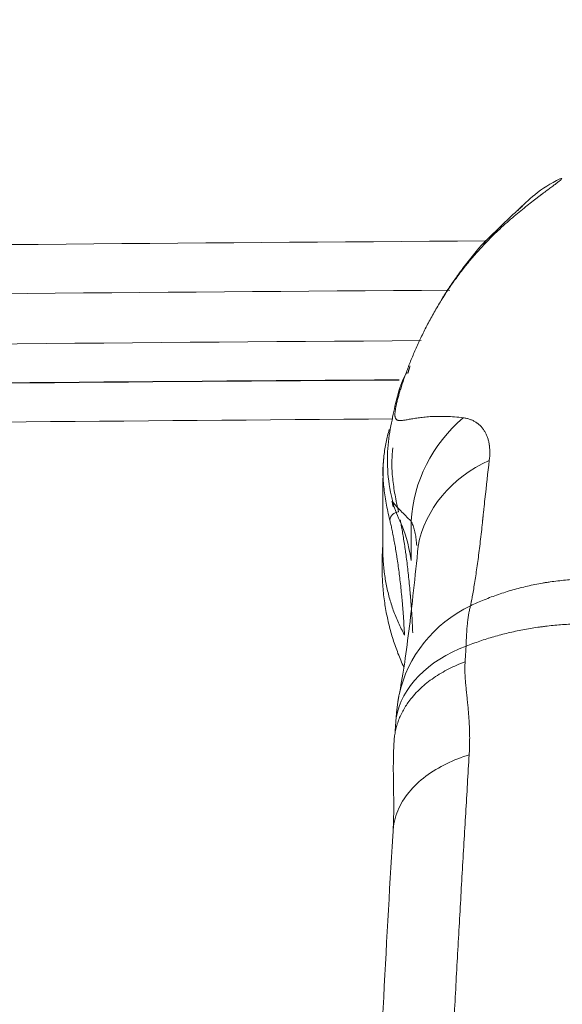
# Model space of a CAD drawing. Header units: millimetres. Extents: x -10 to 594, y 0 to 420.
# Tile 421 of 656: x 207.05 to 209.14, y 285.64 to 289.43. Entities that reach past the tile are written whole.
import ezdxf

# ---------------------------------------------------------------- set-up
doc = ezdxf.new("R2010")
doc.units = ezdxf.units.MM
doc.layers.add('1', color=7, linetype='Continuous', true_color=0xffffff)
doc.styles.add('Calibri', font='txt')
doc.dimstyles.get("Standard").update_dxf_attribs({"dimtxt": 0.18, "dimasz": 0.18, "dimexe": 0.18, "dimexo": 0.0625, "dimgap": 0.09, "dimtad": 0, "dimtih": 1, "dimtoh": 1, "dimdec": 4, "dimzin": 0, "dimdsep": 46, "dimtxsty": 'Standard', "dimcen": 0.09, "dimadec": 0, "dimazin": 0, "dimtfac": 1, "dimtdec": 4, "dimtofl": 0, "dimtmove": 0, "dimatfit": 3, "dimfxl": 0, "dimtolj": 1, "dimtzin": 0, "dimarcsym": 0})

# ---------------------------------------------------------------- blocks, each defined once
blk = doc.blocks.new('_U10')
at = {"layer": '1', "color": 18, "lineweight": 13}
for p, q in [((161.9663, 284.5429), (161.9663, 340.2667)), ((273.2421, 290.2404), (273.2421, 340.2667)), ((161.9663, 338.2667), (192.3081, 338.2667)), ((273.2421, 338.2667), (242.9002, 338.2667))]:
    blk.add_line(p, q, dxfattribs=at)
at = {"layer": '1', "color": 18}
for points in [[(161.9663, 338.2667), (165.4663, 339.2045), (165.4663, 337.3288)], [(273.2421, 338.2667), (269.7421, 337.3288), (269.7421, 339.2045)]]:
    blk.add_solid(points, dxfattribs=at)
at = {"layer": '1', "color": 18, "linetype": 'Continuous', "lineweight": 13, "char_height": 3.5, "attachment_point": 7, "line_spacing_factor": 1.399613, "style": 'Calibri'}
for s, insert in [('\\fCalibri|b0|i0;\\W1.0000;2.2', (193.9936, 335.2695)), ('\\fCalibri|b0|i0;\\W1.0000;LIFT POINT SPAN', (204.1442, 335.2695))]:
    blk.add_mtext(s, dxfattribs=dict(at, insert=insert))

msp = doc.modelspace()

# ---------------------------------------------------------------- linework, layer by layer
at = {"layer": '1', "color": 155, "linetype": 'Continuous', "lineweight": 18}
for p, q in [((209.1396, 288.8237), (209.1342, 288.8218)), ((208.4526, 287.6691), (208.4526, 287.4075))]:
    msp.add_line(p, q, dxfattribs=at)
at = {"layer": '1', "color": 155, "linetype": 'Continuous', "lineweight": 13}
msp.add_line((208.5619, 287.5041), (208.5619, 287.3527), dxfattribs=at)
for centre, major_axis, ratio, start_param, end_param in [((209.2354, 288.1916), (0.4024, -0.3749), 0.878947, 2.967886, 3.141361), ((209.0979, 287.5041), (0.4093, 0.3674), 0.945555, 1.541203, 2.382232), ((209.1312, 287.3165), (0.5462, -0.0646), 0.859264, 2.182353, 3.085056), ((208.5148, 287.508), (0.034, 0.0082), 0.899997, 1.387325, 2.879935), ((209.0535, 286.7202), (0.5408, -0.1004), 0.933813, 2.241771, 3.113344), ((209.049, 286.6787), (0.5487, -0.0378), 0.701105, 2.143544, 3.064794)]:
    msp.add_ellipse(centre, major_axis=major_axis, ratio=ratio, start_param=start_param, end_param=end_param, dxfattribs=at)
at = {"layer": '1', "color": 155, "linetype": 'Continuous', "lineweight": 18}
msp.add_ellipse((209.2354, 288.1916), major_axis=(0.4024, -0.3749), ratio=0.878947, start_param=3.141361, end_param=3.169775, dxfattribs=at)
for points, knots in [([(208.896, 288.6221), (208.9057, 288.6312), (208.9248, 288.6486), (208.9522, 288.6726), (208.9783, 288.6946), (209.0031, 288.7147), (209.0263, 288.7331), (209.0407, 288.7442), (209.0511, 288.7521), (209.0545, 288.7546), (209.0586, 288.7578), (209.0594, 288.7584), (209.061, 288.7596), (209.0635, 288.7614), (209.0722, 288.768), (209.0854, 288.7778), (209.1008, 288.7893), (209.1138, 288.799), (209.1245, 288.8072), (209.1327, 288.8138), (209.1366, 288.8172), (209.1382, 288.8187), (209.1384, 288.8189), (209.1388, 288.8192), (209.1393, 288.8197), (209.1403, 288.8208), (209.1409, 288.8215), (209.1418, 288.8228), (209.1421, 288.824), (209.1407, 288.824), (209.1396, 288.8237)], [0, 0, 0, 0, 0.0625, 0.125, 0.1875, 0.25, 0.3125, 0.375, 0.375, 0.40625, 0.40625, 0.414063, 0.414063, 0.421875, 0.4375, 0.5, 0.5625, 0.625, 0.6875, 0.75, 0.8125, 0.8125, 0.820313, 0.820313, 0.828125, 0.84375, 0.875, 0.875, 0.9375, 1, 1, 1, 1]), ([(209.1341, 288.8218), (209.0996, 288.8045), (209.0422, 288.7682), (208.9923, 288.7217), (208.9721, 288.6994)], [0, 0, 0, 0, 0.556629, 1, 1, 1, 1]), ([(208.9907, 288.7175), (208.9907, 288.7175), (208.9856, 288.7125), (208.9428, 288.6754), (208.8855, 288.6189), (208.833, 288.5666)], [0, 0, 0, 0, 0.163559, 0.428133, 1, 1, 1, 1]), ([(208.7628, 287.9019), (208.7398, 287.9047), (208.7182, 287.9064), (208.6879, 287.9075), (208.6782, 287.9076), (208.6594, 287.9074), (208.6503, 287.9071), (208.633, 287.9062), (208.6246, 287.9056), (208.6087, 287.9041), (208.6011, 287.9032), (208.5867, 287.9013), (208.5798, 287.9003), (208.5701, 287.8987), (208.5638, 287.8976), (208.555, 287.8961), (208.5467, 287.8946), (208.5391, 287.8933), (208.5321, 287.8922), (208.5257, 287.8915), (208.5218, 287.8913), (208.5191, 287.8913), (208.5178, 287.8913), (208.5165, 287.8914), (208.5157, 287.8915), (208.5153, 287.8915), (208.5133, 287.8917), (208.5104, 287.8923), (208.5079, 287.8934), (208.5046, 287.8955), (208.5029, 287.8976), (208.5011, 287.9018), (208.5003, 287.9042), (208.4998, 287.9076), (208.4996, 287.9094), (208.4996, 287.9102), (208.4996, 287.9108), (208.4994, 287.9133), (208.4995, 287.9162), (208.4998, 287.9217), (208.5001, 287.9248), (208.5009, 287.9313), (208.5015, 287.9349), (208.5025, 287.9406), (208.503, 287.943), (208.5035, 287.9456), (208.5037, 287.9466), (208.5038, 287.9472), (208.5042, 287.9487), (208.5053, 287.9541), (208.5067, 287.9598), (208.509, 287.9694), (208.5104, 287.9744), (208.5132, 287.9849), (208.5148, 287.9903), (208.5181, 288.0017), (208.5199, 288.0075), (208.5255, 288.0257), (208.5298, 288.0385), (208.5356, 288.0553), (208.5368, 288.0587), (208.5392, 288.0655), (208.5429, 288.0758), (208.5494, 288.0934), (208.5578, 288.1149), (208.5668, 288.1369), (208.5763, 288.1593), (208.5863, 288.1819), (208.5969, 288.2047), (208.6079, 288.2276), (208.6195, 288.2506), (208.6276, 288.266), (208.64, 288.2891), (208.6485, 288.3044), (208.6664, 288.3351), (208.6757, 288.3504), (208.6949, 288.3808), (208.7049, 288.3959), (208.7255, 288.4258), (208.7362, 288.4407), (208.7528, 288.4628), (208.7612, 288.4737), (208.7698, 288.4846), (208.7755, 288.4919), (208.7785, 288.4955), (208.7931, 288.5134), (208.8052, 288.5276), (208.83, 288.5554), (208.8427, 288.5691), (208.8689, 288.596), (208.8823, 288.6092), (208.896, 288.6221)], [0, 0, 0, 0, 0.0625, 0.0625, 0.09375, 0.09375, 0.125, 0.125, 0.15625, 0.15625, 0.1875, 0.1875, 0.21875, 0.21875, 0.234375, 0.25, 0.265625, 0.28125, 0.296875, 0.3125, 0.328125, 0.328125, 0.335937, 0.339844, 0.339844, 0.34375, 0.34375, 0.359375, 0.375, 0.375, 0.40625, 0.40625, 0.421875, 0.429687, 0.433594, 0.435547, 0.435547, 0.4375, 0.453125, 0.453125, 0.46875, 0.46875, 0.484375, 0.484375, 0.492187, 0.494141, 0.494141, 0.496094, 0.496094, 0.5, 0.515625, 0.515625, 0.53125, 0.53125, 0.546875, 0.546875, 0.5625, 0.5625, 0.59375, 0.59375, 0.601562, 0.601562, 0.609375, 0.625, 0.640625, 0.65625, 0.671875, 0.6875, 0.703125, 0.71875, 0.734375, 0.75, 0.75, 0.78125, 0.78125, 0.8125, 0.8125, 0.84375, 0.84375, 0.875, 0.875, 0.890625, 0.898437, 0.898437, 0.90625, 0.90625, 0.9375, 0.9375, 0.96875, 0.96875, 1, 1, 1, 1]), ([(208.4862, 287.6001), (208.468, 287.6802), (208.4676, 287.7553), (208.4807, 287.8554), (208.4869, 287.8867), (208.499, 287.9442), (208.5048, 287.9704), (208.52, 288.0253), (208.5306, 288.0524), (208.5456, 288.0764)], [0, 0, 0, 0, 0.378644, 0.378644, 0.567967, 0.567967, 0.757289, 0.757289, 1, 1, 1, 1]), ([(208.8631, 287.7379), (208.8644, 287.749), (208.865, 287.7598), (208.865, 287.7753), (208.8648, 287.7803), (208.8642, 287.7877), (208.8639, 287.7914), (208.8633, 287.7956), (208.8631, 287.7974), (208.8629, 287.7986), (208.8628, 287.7992), (208.862, 287.8045), (208.8602, 287.8136), (208.8564, 287.8265), (208.8516, 287.8385), (208.8457, 287.8497), (208.8388, 287.86), (208.8309, 287.8693), (208.8249, 287.8748), (208.8201, 287.8787), (208.8181, 287.8803), (208.816, 287.8818), (208.8152, 287.8824), (208.8147, 287.8827), (208.8135, 287.8836), (208.8091, 287.8865), (208.8009, 287.8911), (208.7891, 287.896), (208.7764, 287.8997), (208.7674, 287.9013), (208.7628, 287.9019)], [0, 0, 0, 0, 0.125, 0.125, 0.1875, 0.1875, 0.21875, 0.234375, 0.242187, 0.242187, 0.25, 0.25, 0.3125, 0.375, 0.4375, 0.5, 0.5625, 0.625, 0.6875, 0.6875, 0.71875, 0.726562, 0.726562, 0.734375, 0.734375, 0.75, 0.8125, 0.875, 0.9375, 1, 1, 1, 1]), ([(208.4777, 287.8572), (208.4777, 287.857), (208.4776, 287.8569), (208.4753, 287.849), (208.4732, 287.8411), (208.4692, 287.8249), (208.4655, 287.8083), (208.4624, 287.791), (208.4597, 287.7733), (208.4584, 287.7642), (208.4564, 287.7457), (208.4556, 287.7363), (208.4549, 287.7255), (208.4549, 287.7243), (208.4547, 287.7219), (208.4547, 287.7207), (208.4545, 287.717), (208.4542, 287.7097), (208.454, 287.7023), (208.4539, 287.6874), (208.4541, 287.6773), (208.455, 287.6568), (208.4558, 287.6464), (208.4569, 287.6358)], [0, 0, 0, 0, 0.002338, 0.002338, 0.127046, 0.127046, 0.251754, 0.376461, 0.376461, 0.501169, 0.501169, 0.625877, 0.625877, 0.641465, 0.641465, 0.657054, 0.657054, 0.688231, 0.750585, 0.750585, 0.875292, 0.875292, 1, 1, 1, 1]), ([(208.7935, 287.1927), (208.7935, 287.1928), (208.7935, 287.1929), (208.7936, 287.1932), (208.7937, 287.1935), (208.7937, 287.1939), (208.7938, 287.1942), (208.7938, 287.1943), (208.7938, 287.1944), (208.7938, 287.1945), (208.7939, 287.1947), (208.794, 287.195), (208.7942, 287.1964), (208.7949, 287.1997), (208.7962, 287.2068), (208.799, 287.2214), (208.8013, 287.2345), (208.8044, 287.2526), (208.8059, 287.2619), (208.8089, 287.2811), (208.8104, 287.291), (208.815, 287.3213), (208.8179, 287.3426), (208.8238, 287.3872), (208.8266, 287.4106), (208.8309, 287.4471), (208.833, 287.4658), (208.8354, 287.4882), (208.8365, 287.498), (208.8369, 287.5021), (208.837, 287.5029), (208.8372, 287.5045), (208.8372, 287.5054), (208.8374, 287.507), (208.8375, 287.508), (208.8376, 287.5091), (208.8377, 287.5094), (208.8377, 287.5095), (208.8377, 287.5097), (208.8378, 287.5102), (208.838, 287.5124), (208.8382, 287.5144), (208.8384, 287.5165), (208.8385, 287.5169), (208.8386, 287.5177), (208.8386, 287.5181), (208.8387, 287.5193), (208.8392, 287.5234), (208.8403, 287.5341), (208.8427, 287.5569), (208.8503, 287.6277), (208.8574, 287.6897), (208.8631, 287.7379)], [0, 0, 0, 0, 0.000977, 0.000977, 0.001953, 0.003906, 0.003906, 0.004395, 0.004395, 0.004883, 0.004883, 0.005859, 0.007813, 0.015625, 0.03125, 0.0625, 0.125, 0.125, 0.1875, 0.1875, 0.25, 0.25, 0.375, 0.375, 0.5, 0.5, 0.5625, 0.59375, 0.609375, 0.609375, 0.613281, 0.613281, 0.617188, 0.617188, 0.621094, 0.62207, 0.62207, 0.622559, 0.622559, 0.623047, 0.625, 0.632813, 0.632813, 0.634766, 0.634766, 0.636719, 0.636719, 0.640625, 0.65625, 0.6875, 0.75, 1, 1, 1, 1]), ([(208.5619, 287.3527), (208.552, 287.4204), (208.5364, 287.4627), (208.5103, 287.5247), (208.4994, 287.5454), (208.4915, 287.5769)], [0, 0, 0, 0, 0.5, 0.5, 1, 1, 1, 1]), ([(208.4915, 287.5769), (208.4959, 287.5717), (208.5006, 287.5663), (208.5109, 287.5551), (208.5164, 287.5494), (208.5281, 287.5373), (208.5344, 287.5311), (208.5476, 287.518), (208.5545, 287.5112), (208.5619, 287.5041)], [0, 0, 0, 0, 0.25, 0.25, 0.5, 0.5, 0.75, 0.75, 1, 1, 1, 1]), ([(208.48, 287.508), (208.4812, 287.5027), (208.4838, 287.4917), (208.4878, 287.4734), (208.4919, 287.4535), (208.496, 287.4319), (208.5002, 287.4087), (208.503, 287.392), (208.5045, 287.3824), (208.5047, 287.3813), (208.5051, 287.3791), (208.5056, 287.3758), (208.5068, 287.3682), (208.5078, 287.3615), (208.5098, 287.3479), (208.5125, 287.3294), (208.5163, 287.3005), (208.52, 287.2703), (208.5235, 287.2389), (208.5256, 287.2171), (208.5268, 287.2046), (208.5269, 287.2032), (208.5271, 287.2004), (208.5275, 287.1963), (208.5284, 287.1864), (208.5291, 287.178), (208.5305, 287.1609), (208.5322, 287.1379), (208.5345, 287.1027), (208.5357, 287.0787), (208.5363, 287.0666)], [0, 0, 0, 0, 0.0625, 0.125, 0.1875, 0.25, 0.3125, 0.375, 0.375, 0.382812, 0.382812, 0.390625, 0.40625, 0.4375, 0.4375, 0.5, 0.5625, 0.625, 0.6875, 0.75, 0.75, 0.757812, 0.757812, 0.765625, 0.78125, 0.8125, 0.8125, 0.875, 0.9375, 1, 1, 1, 1]), ([(208.5682, 287.0742), (208.5677, 287.0869), (208.5665, 287.1121), (208.5643, 287.1491), (208.5626, 287.1733), (208.5613, 287.1912), (208.5606, 287.2002), (208.5597, 287.2105), (208.5594, 287.2149), (208.5591, 287.2178), (208.559, 287.2193), (208.5579, 287.2325), (208.5558, 287.2554), (208.5524, 287.2885), (208.5489, 287.3203), (208.5452, 287.3508), (208.5426, 287.3704), (208.5406, 287.3847), (208.5396, 287.3917), (208.5385, 287.3998), (208.538, 287.4033), (208.5376, 287.4056), (208.5374, 287.4067), (208.5359, 287.417), (208.5332, 287.4345), (208.5292, 287.4591), (208.5252, 287.4819), (208.5222, 287.4981), (208.5205, 287.5068), (208.5201, 287.5088)], [0, 0, 0, 0, 0.0699, 0.139799, 0.209699, 0.209699, 0.244648, 0.262123, 0.270861, 0.270861, 0.279598, 0.279598, 0.349498, 0.419397, 0.489297, 0.559196, 0.629096, 0.629096, 0.664045, 0.68152, 0.690258, 0.690258, 0.698995, 0.698995, 0.768895, 0.838794, 0.908694, 0.978593, 1, 1, 1, 1]), ([(208.5619, 287.5041), (208.5633, 287.5015), (208.5647, 287.4988), (208.5672, 287.4931), (208.5684, 287.4901), (208.5706, 287.484), (208.5717, 287.4808), (208.5736, 287.4742), (208.5754, 287.4675), (208.5778, 287.4569), (208.5797, 287.4458), (208.5813, 287.4343), (208.5822, 287.4264), (208.5829, 287.4185), (208.5833, 287.4146), (208.5835, 287.4106)], [0, 0, 0, 0, 0.111607, 0.111607, 0.223214, 0.223214, 0.334821, 0.334821, 0.446429, 0.558036, 0.669643, 0.78125, 0.892857, 0.892857, 1, 1, 1, 1]), ([(208.5363, 287.0666), (208.5278, 287.0817), (208.5122, 287.1126), (208.4928, 287.1605), (208.4772, 287.2099), (208.4654, 287.2609), (208.4573, 287.3134), (208.4533, 287.3624), (208.4526, 287.3941), (208.4526, 287.4075)], [0, 0, 0, 0, 0.148926, 0.297852, 0.446778, 0.595703, 0.744629, 0.893555, 1, 1, 1, 1]), ([(208.589, 287.4075), (208.5774, 287.2877), (208.5596, 287.1274), (208.5349, 286.9394), (208.5221, 286.867), (208.5156, 286.8347)], [0, 0, 0, 0, 0.506135, 0.751239, 1, 1, 1, 1]), ([(209.7105, 287.1916), (209.6922, 287.1993), (209.6552, 287.2138), (209.5987, 287.2325), (209.5414, 287.2483), (209.4833, 287.2611), (209.4439, 287.2677), (209.4191, 287.2712), (209.4142, 287.2719), (209.4067, 287.2728), (209.4042, 287.2731), (209.3992, 287.2737), (209.3868, 287.2752), (209.3743, 287.2765), (209.3444, 287.2791), (209.3047, 287.2816), (209.2452, 287.2822), (209.1859, 287.2798), (209.1464, 287.2761), (209.1169, 287.2726), (209.107, 287.2713), (209.0947, 287.2695), (209.0923, 287.2692), (209.0874, 287.2684), (209.08, 287.2673), (209.0531, 287.2628), (209.0098, 287.2541), (208.9532, 287.2395), (208.8977, 287.2221), (208.8435, 287.2018), (208.8082, 287.1863), (208.7907, 287.1781)], [0, 0, 0, 0, 0.0625, 0.125, 0.1875, 0.25, 0.3125, 0.3125, 0.328125, 0.328125, 0.335937, 0.335937, 0.34375, 0.375, 0.375, 0.4375, 0.5, 0.5625, 0.625, 0.625, 0.65625, 0.65625, 0.664062, 0.664062, 0.671875, 0.6875, 0.75, 0.8125, 0.875, 0.9375, 1, 1, 1, 1]), ([(208.774, 287.0225), (208.7741, 287.0309), (208.7745, 287.0472), (208.7756, 287.0703), (208.7771, 287.0919), (208.7789, 287.1121), (208.7812, 287.1309), (208.7831, 287.1425), (208.7843, 287.1494), (208.7845, 287.1508), (208.785, 287.1535), (208.7853, 287.1548), (208.7861, 287.1588), (208.7877, 287.1665), (208.7895, 287.1736), (208.7907, 287.1781)], [0, 0, 0, 0, 0.125, 0.25, 0.375, 0.5, 0.625, 0.75, 0.75, 0.78125, 0.78125, 0.8125, 0.8125, 0.875, 1, 1, 1, 1]), ([(208.774, 287.0225), (208.7913, 287.0293), (208.8264, 287.0422), (208.8803, 287.0592), (208.9354, 287.0737), (208.9918, 287.0858), (209.0302, 287.0922), (209.0545, 287.0958), (209.0618, 287.0968), (209.0691, 287.0977), (209.074, 287.0984), (209.0765, 287.0987), (209.0887, 287.1002), (209.0986, 287.1013), (209.128, 287.1042), (209.1674, 287.1073), (209.2267, 287.1093), (209.2862, 287.1087), (209.326, 287.1067), (209.3559, 287.1045), (209.3684, 287.1034), (209.3809, 287.1022), (209.3858, 287.1017), (209.3883, 287.1014), (209.3958, 287.1006), (209.4207, 287.0978), (209.4651, 287.0916), (209.5235, 287.0809), (209.5811, 287.0678), (209.6378, 287.0522), (209.6751, 287.0401), (209.6936, 287.0337)], [0, 0, 0, 0, 0.0625, 0.125, 0.1875, 0.25, 0.3125, 0.3125, 0.328125, 0.335937, 0.335937, 0.34375, 0.34375, 0.375, 0.375, 0.4375, 0.5, 0.5625, 0.625, 0.625, 0.65625, 0.664062, 0.664062, 0.671875, 0.671875, 0.6875, 0.75, 0.8125, 0.875, 0.9375, 1, 1, 1, 1]), ([(208.7856, 286.6043), (208.7861, 286.6123), (208.7868, 286.6282), (208.7874, 286.6517), (208.7875, 286.6749), (208.787, 286.6979), (208.786, 286.7206), (208.7847, 286.743), (208.783, 286.7652), (208.7811, 286.7872), (208.7796, 286.8018), (208.7781, 286.8163), (208.7774, 286.8236), (208.7759, 286.838), (208.7752, 286.8452), (208.7737, 286.8597), (208.773, 286.8669), (208.7717, 286.8813), (208.7712, 286.8885), (208.7701, 286.903), (208.7697, 286.9102), (208.7692, 286.9248), (208.769, 286.9322), (208.7691, 286.9433), (208.7691, 286.947), (208.7694, 286.9545), (208.7696, 286.9583), (208.7698, 286.9621)], [0, 0, 0, 0, 0.0625, 0.125, 0.1875, 0.25, 0.3125, 0.375, 0.4375, 0.5, 0.5625, 0.5625, 0.625, 0.625, 0.6875, 0.6875, 0.75, 0.75, 0.8125, 0.8125, 0.875, 0.875, 0.9375, 0.9375, 0.96875, 0.96875, 1, 1, 1, 1]), ([(208.4963, 286.6577), (208.4963, 286.6577), (208.4963, 286.6577), (208.4963, 286.6577), (208.4963, 286.6577), (208.4963, 286.6577), (208.4963, 286.6577), (208.4963, 286.6577), (208.4963, 286.6577), (208.4963, 286.6577), (208.4963, 286.6577), (208.4963, 286.6577), (208.4963, 286.6577), (208.4963, 286.6577), (208.4963, 286.6577), (208.4963, 286.6578), (208.4963, 286.6577), (208.495, 286.6372), (208.4935, 286.5998), (208.4932, 286.5301), (208.4945, 286.4684), (208.4952, 286.4166), (208.495, 286.3668), (208.4936, 286.332), (208.4924, 286.3106)], [0, 0, 0, 0, 0.000003, 0.000006, 0.00001, 0.000014, 0.000017, 0.00002, 0.000024, 0.000026, 0.000028, 0.00003, 0.000032, 0.000035, 0.000036, 0.000038, 0.00004, 0.000042, 0.117184, 0.311623, 0.509694, 0.657653, 0.78677, 1, 1, 1, 1]), ([(208.6062, 282.4319), (208.6065, 282.4559), (208.6068, 282.4799), (208.6074, 282.5159), (208.6076, 282.5279), (208.608, 282.5519), (208.6082, 282.5639), (208.6093, 282.6238), (208.6102, 282.6717), (208.6122, 282.7672), (208.6133, 282.8148), (208.6157, 282.91), (208.6169, 282.9575), (208.6185, 283.0168), (208.619, 283.0346), (208.6195, 283.0523), (208.6199, 283.0642), (208.62, 283.0701), (208.6209, 283.0997), (208.623, 283.1705), (208.6251, 283.2411), (208.6296, 283.3817), (208.6328, 283.4749), (208.6394, 283.6602), (208.6428, 283.7522), (208.6499, 283.9351), (208.6535, 284.026), (208.661, 284.2066), (208.6648, 284.2963), (208.6726, 284.4746), (208.6805, 284.6516), (208.6887, 284.8264), (208.694, 284.9348), (208.6956, 284.9673), (208.6971, 284.9997), (208.6979, 285.0159), (208.6982, 285.0212), (208.6987, 285.032), (208.7011, 285.0805), (208.7035, 285.1287), (208.71, 285.2564), (208.7186, 285.4249), (208.7274, 285.5897), (208.7341, 285.7119), (208.7363, 285.7524), (208.7407, 285.833), (208.743, 285.873), (208.7497, 285.9925), (208.7587, 286.1499), (208.7677, 286.3035), (208.7766, 286.4553), (208.7811, 286.5303), (208.7856, 286.6043)], [0, 0, 0, 0, 0.015625, 0.015625, 0.023437, 0.023437, 0.03125, 0.03125, 0.0625, 0.0625, 0.09375, 0.09375, 0.125, 0.125, 0.132812, 0.136719, 0.136719, 0.140625, 0.140625, 0.15625, 0.1875, 0.1875, 0.25, 0.25, 0.3125, 0.3125, 0.375, 0.375, 0.4375, 0.4375, 0.5, 0.5625, 0.5625, 0.578125, 0.585937, 0.585937, 0.589844, 0.589844, 0.59375, 0.625, 0.625, 0.6875, 0.75, 0.75, 0.78125, 0.78125, 0.8125, 0.8125, 0.875, 0.9375, 0.9375, 1, 1, 1, 1]), ([(208.4936, 286.3305), (208.4807, 286.1184), (208.4565, 285.6883), (208.4236, 285.0104), (208.3979, 284.3818), (208.3777, 283.8136), (208.3619, 283.3115), (208.3475, 282.8173), (208.3435, 282.4922), (208.3425, 282.3311)], [0, 0, 0, 0, 0.184082, 0.360567, 0.530332, 0.652565, 0.77111, 0.886784, 1, 1, 1, 1])]:
    msp.add_open_spline(points, degree=3, knots=knots, dxfattribs=at)
at = {"layer": '1', "color": 155, "linetype": 'Continuous', "lineweight": 13}
for points in [[(205.4029, 288.5525), (206.5512, 288.5654), (207.6995, 288.5754), (208.8478, 288.5829)], [(208.7111, 288.3934), (207.5535, 288.3857), (206.3959, 288.3754), (205.2384, 288.3621)], [(205.045, 288.1665), (206.2301, 288.1804), (207.4151, 288.1911), (208.6002, 288.1991)]]:
    msp.add_open_spline(points, degree=3, dxfattribs=at)
at = {"layer": '1', "color": 155, "linetype": 'Continuous', "lineweight": 18}
for points, degree in [([(208.8242, 288.5568), (208.7426, 288.4592), (208.6825, 288.3631)], 2), ([(208.5578, 288.1011), (208.5531, 288.0866), (208.549, 288.0722)], 2), ([(208.4575, 287.7515), (208.4526, 287.7148), (208.4528, 287.6787)], 2), ([(208.4569, 287.6358), (208.4591, 287.6156), (208.4652, 287.574), (208.4745, 287.5303), (208.48, 287.508)], 3), ([(208.5137, 287.5396), (208.5083, 287.562), (208.4991, 287.6059), (208.4931, 287.6477), (208.491, 287.6681)], 3), ([(208.4915, 287.5769), (208.4896, 287.5851), (208.4878, 287.5929), (208.4862, 287.6001)], 3), ([(208.4881, 287.5806), (208.4935, 287.5588)], 1), ([(208.4526, 287.4075), (208.4347, 287.1575), (208.5338, 286.9417)], 2), ([(208.5363, 287.0666), (208.5363, 287.0658), (208.5363, 287.0651), (208.5364, 287.0644)], 3), ([(208.5156, 286.8347), (208.5087, 286.7997), (208.504, 286.7459)], 2), ([(208.504, 286.7459), (208.5, 286.688)], 1)]:
    msp.add_open_spline(points, degree=degree, dxfattribs=at)
at = {"layer": '1', "color": 155, "linetype": 'Continuous', "lineweight": 13}
for points, knots in [([(208.5156, 288.0486), (207.5046, 288.0417), (206.4936, 288.0328), (205.3059, 288.0197), (205.1291, 288.0176), (204.9523, 288.0155)], [0, 0, 0, 0, 0.851148, 0.851148, 1, 1, 1, 1]), ([(204.9523, 288.0143), (205.1291, 288.0164), (205.3059, 288.0184), (206.4936, 288.0316), (207.5046, 288.0405), (208.5156, 288.0474)], [0, 0, 0, 0, 0.148852, 0.148852, 1, 1, 1, 1]), ([(208.4916, 287.8974), (207.4875, 287.8905), (206.4834, 287.8816), (205.3037, 287.8685), (205.128, 287.8665), (204.9523, 287.8644)], [0, 0, 0, 0, 0.851099, 0.851099, 1, 1, 1, 1]), ([(208.491, 287.6681), (208.4899, 287.6783), (208.4891, 287.6884), (208.4881, 287.7083), (208.4879, 287.7181), (208.4881, 287.7326), (208.4882, 287.7398), (208.4885, 287.747), (208.4887, 287.7505), (208.4887, 287.7517), (208.4889, 287.754), (208.4895, 287.7646), (208.4904, 287.775), (208.4915, 287.7848), (208.4916, 287.7855), (208.4916, 287.7863)], [0, 0, 0, 0, 0.244888, 0.244888, 0.489776, 0.489776, 0.61222, 0.673442, 0.673442, 0.704053, 0.704053, 0.734664, 0.979552, 0.979552, 1, 1, 1, 1]), ([(208.7907, 287.1781), (208.7912, 287.1806), (208.7919, 287.1843), (208.7926, 287.1882), (208.7929, 287.1898), (208.793, 287.1902), (208.7931, 287.1903), (208.7931, 287.1904), (208.7931, 287.1906), (208.7931, 287.1908), (208.7933, 287.1915), (208.7934, 287.1921), (208.7935, 287.1927)], [0, 0, 0, 0, 0.5, 0.75, 0.8125, 0.828125, 0.828125, 0.84375, 0.84375, 0.875, 0.875, 1, 1, 1, 1]), ([(208.7698, 286.9621), (208.7702, 286.9679), (208.7706, 286.9736), (208.772, 286.9938), (208.773, 287.0082), (208.774, 287.0225)], [0, 0, 0, 0, 0.284785, 0.284785, 1, 1, 1, 1]), ([(208.7856, 286.6043), (208.7261, 286.5859), (208.6673, 286.5582), (208.5696, 286.4846), (208.5313, 286.4386), (208.4998, 286.3626), (208.4938, 286.3355), (208.4924, 286.3086)], [0, 0, 0, 0, 0.396412, 0.396412, 0.792825, 0.792825, 1, 1, 1, 1])]:
    msp.add_open_spline(points, degree=3, knots=knots, dxfattribs=at)
at = {"layer": '1', "color": 155, "linetype": 'Continuous', "lineweight": 18}
msp.add_rational_spline([(208.7698, 286.9621), (208.5095, 286.8663), (208.4963, 286.6576)], [1, 0.866611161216, 0.976223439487], degree=2, dxfattribs=at)

# ---------------------------------------------------------------- dimensions: what is measured, and where the dimension line sits
at = {"layer": '1', "color": 18, "linetype": 'Continuous', "lineweight": 13}
dim = msp.add_linear_dim(base=(161.9663, 338.2667), p1=(273.2421, 288.7404), p2=(161.9663, 283.0429), text=' <> \\fCalibri|b0|i0;\\C18;{\\H1.00x;\\fCalibri|b0|i0;LIFT POINT SPAN\\fCalibri|b0|i0;}\\C18;', dimstyle='Standard', override={"dimtxt": 3.5, "dimasz": 3.5, "dimexe": 2, "dimexo": 0, "dimgap": 1.5, "dimtih": 0, "dimtoh": 0, "dimdec": 1, "dimlfac": 0.02, "dimdsep": 46, "dimlunit": 2, "dimtxsty": 'Calibri', "dimsah": 1, "dimse1": 0, "dimse2": 0, "dimsd1": 0, "dimsd2": 0, "dimclrd": 18, "dimclre": 18, "dimclrt": 18, "dimtol": 0, "dimtm": -0.1, "dimtfac": 1, "dimtdec": 2, "dimtofl": 1, "dimtmove": 0, "dimlwd": 13, "dimlwe": 13}, dxfattribs=at)
dim.commit()
dim.dimension.update_dxf_attribs({"geometry": '_U10', "text_midpoint": (217.6042, 338.2667), "dimtype": 160})

doc.saveas('drawing.dxf')
